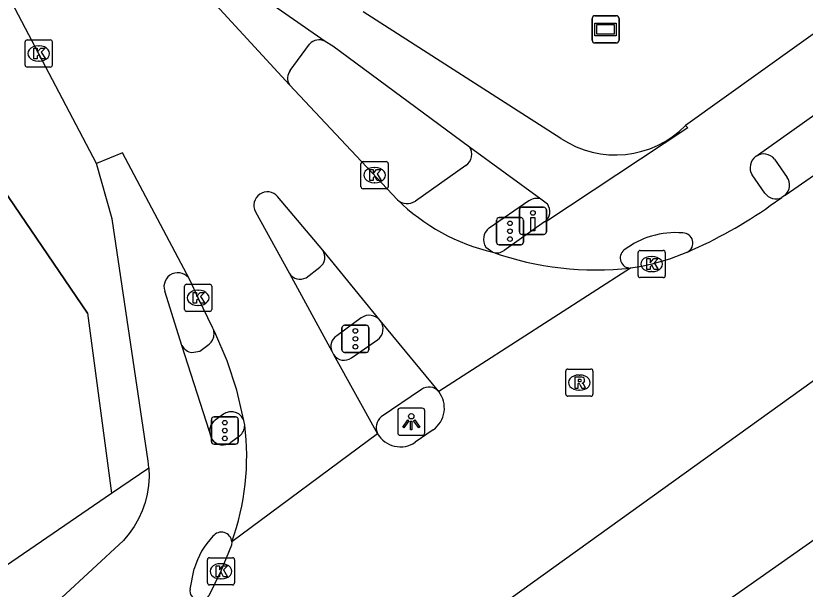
# Model space of a CAD drawing. Extents: x 157466 to 158888, y 383063 to 384677.
# Drawn here: x 158325.5 to 158354.57, y 383478.75 to 383499.85 of the extents above; entities that cross this region are included whole.
import ezdxf

# ---------------------------------------------------------------- set-up
doc = ezdxf.new("R2010")
doc.units = 0
for name, color, linetype in [('IMGEO_Drukknoppaal', 7, 'Continuous'), ('IMGEO_Fietspad_gesloten', 7, 'Continuous'), ('IMGEO_Fietspad_open', 7, 'Continuous'), ('IMGEO_Kolk', 7, 'Continuous'), ('IMGEO_Lichtpunt', 7, 'Continuous'), ('IMGEO_Muur', 7, 'Continuous'), ('IMGEO_OVBaan_gesloten', 7, 'Continuous'), ('IMGEO_Reclamebord', 7, 'Continuous'), ('IMGEO_Rijbaan_lokaal_gesloten', 7, 'Continuous'), ('IMGEO_Rijbaan_regionaal_gesloten', 7, 'Continuous'), ('IMGEO_Rioolput', 7, 'Continuous'), ('IMGEO_Verkeerseiland_gesloten', 7, 'Continuous'), ('IMGEO_Verkeersregelinstallatiepaal', 7, 'Continuous'), ('IMGEO_Voetpad_open', 7, 'Continuous')]:
    doc.layers.add(name, color=color, linetype=linetype)

msp = doc.modelspace()

# ---------------------------------------------------------------- linework, layer by layer
at = {"layer": 'IMGEO_Drukknoppaal'}
for p, q in [((158344.049, 383491.905), (158344.049, 383492.705)), ((158344.049, 383492.705), (158344.049, 383491.905)), ((158344.149, 383492.805), (158344.939, 383492.805)), ((158344.939, 383492.805), (158344.149, 383492.805)), ((158345.039, 383492.705), (158345.039, 383491.905)), ((158345.039, 383491.905), (158345.039, 383492.705)), ((158344.939, 383491.805), (158344.149, 383491.805)), ((158344.149, 383491.805), (158344.939, 383491.805))]:
    msp.add_line(p, q, dxfattribs=at)
msp.add_lwpolyline([(158344.619, 383492.43), (158344.619, 383491.93), (158344.469, 383491.93), (158344.469, 383492.43), (158344.619, 383492.43)], dxfattribs=at)
msp.add_circle((158344.544, 383492.595), 0.085, dxfattribs=at)
for centre, start, end in [((158344.149, 383492.705), 90, 180), ((158344.149, 383492.705), 90, 180), ((158344.939, 383492.705), 0, 90), ((158344.939, 383492.705), 360, 90), ((158344.149, 383491.905), 180, 270), ((158344.149, 383491.905), 180, 270), ((158344.939, 383491.905), 270, 0), ((158344.939, 383491.905), 270, 0)]:
    msp.add_arc(centre, 0.1, start, end, dxfattribs=at)
at = {"layer": 'IMGEO_Fietspad_gesloten'}
for points in [[(158332.515, 383501.969), (158336.889, 383498.912)], [(158345.577, 383495.335), (158338.29, 383500)], [(158355.604, 383499.697), (158350.163, 383495.807)], [(158336.889, 383498.912), (158337.175, 383498.744), (158342.207, 383495.028)], [(158352.76, 383494.678), (158355.478, 383496.613)], [(158350.163, 383495.807), (158350.252, 383495.729), (158345.016, 383492.263), (158344.977, 383492.264)], [(158342.207, 383495.028), (158344.833, 383493.108)], [(158330.407, 383483.209), (158330.382, 383483.462), (158329.05, 383492.375), (158328.479, 383494.41)], [(158353.083, 383493.326), (158352.62, 383493.992)], [(158344.833, 383493.108), (158345.076, 383492.93)], [(158344.977, 383492.264), (158343.488, 383491.215)], [(158331.622, 383487.721), (158330.986, 383489.718)], [(158332.635, 383484.551), (158331.622, 383487.721)], [(158332.725, 383484.27), (158332.635, 383484.551)], [(158333.738, 383484.382), (158333.422, 383484.146)], [(158330.407, 383483.209), (158330.414, 383482.887), (158330.392, 383482.565), (158330.341, 383482.247), (158330.262, 383481.934), (158330.156, 383481.63), (158330.022, 383481.336), (158329.863, 383481.056), (158329.679, 383480.791), (158329.473, 383480.543), (158327.184, 383478.425), (158324.124, 383476.02), (158320.807, 383473.754), (158313.544, 383468.837), (158299.555, 383459.239), (158294.595, 383455.342), (158293.325, 383454.222), (158290.156, 383451.51), (158288.457, 383450.118), (158284.731, 383447.338), (158282.771, 383446.021)], [(158331.918, 383478.747), (158332.077, 383479.501)]]:
    msp.add_lwpolyline(points, dxfattribs=at)
for centre, radius, start, end in [((158347.582, 383498.366), 3.635, 236.5138, 315.2388), ((158353.047, 383494.262), 0.506, 124.6415, 212.2892), ((158353.495, 383493.618), 0.505, 215.3264, 294.9249), ((158344.682, 383492.648), 0.485, 307.5567, 35.5332), ((158349.792, 383488.764), 3.106, 85.0414, 127.6718), ((158350.065, 383491.487), 0.372, 297.0793, 90.6866), ((158343.211, 383491.594), 0.469, 252.34, 306.0965), ((158348.128, 383490.937), 0.37, 129.2518, 272.0133), ((158331.472, 383489.88), 0.513, 29.8223, 198.4334), ((158333.437, 383484.775), 0.495, 307.4084, 1.6212), ((158333.135, 383484.554), 0.499, 214.7453, 305.0794), ((158334.795, 383478.735), 2.824, 136.0199, 164.2634), ((158333.071, 383480.456), 0.39, 5.2421, 142.1302), ((158332.288, 383478.695), 0.374, 171.9854, 329.4641)]:
    msp.add_arc(centre, radius, start, end, dxfattribs=at)
at = {"layer": 'IMGEO_Fietspad_open'}
for points in [[(158337.864, 383487.261), (158338.826, 383487.92)], [(158340.44, 383486.094), (158338.955, 383485.095)]]:
    msp.add_lwpolyline(points, dxfattribs=at)
for centre, radius, start, end in [((158338.515, 383488.327), 0.513, 307.3844, 37.4054), ((158337.592, 383487.632), 0.46, 212.6583, 306.1969), ((158340.718, 383485.72), 0.466, 39.7048, 126.6877), ((158339.308, 383484.695), 0.534, 131.3688, 205.4871)]:
    msp.add_arc(centre, radius, start, end, dxfattribs=at)
at = {"layer": 'IMGEO_Kolk'}
for p, q in [((158325.922, 383498.961), (158326.774, 383498.961)), ((158325.847, 383498.035), (158325.847, 383498.887)), ((158326.335, 383498.741), (158326.36, 383498.741)), ((158326.848, 383498.887), (158326.848, 383498.035)), ((158326.358, 383498.181), (158326.333, 383498.181)), ((158326.774, 383497.961), (158325.922, 383497.961)), ((158338.214, 383493.561), (158338.214, 383494.413)), ((158338.289, 383494.487), (158339.141, 383494.487)), ((158339.215, 383494.413), (158339.215, 383493.561)), ((158338.702, 383494.267), (158338.727, 383494.267)), ((158338.725, 383493.707), (158338.7, 383493.707)), ((158339.141, 383493.487), (158338.289, 383493.487)), ((158348.418, 383490.287), (158348.418, 383491.139)), ((158348.493, 383491.213), (158349.345, 383491.213)), ((158349.419, 383491.139), (158349.419, 383490.287)), ((158348.906, 383490.993), (158348.931, 383490.993)), ((158348.929, 383490.433), (158348.904, 383490.433)), ((158331.792, 383489.971), (158332.644, 383489.971)), ((158349.345, 383490.213), (158348.493, 383490.213)), ((158331.717, 383489.045), (158331.717, 383489.897)), ((158332.205, 383489.751), (158332.23, 383489.751)), ((158332.718, 383489.897), (158332.718, 383489.045)), ((158332.228, 383489.191), (158332.203, 383489.191)), ((158332.644, 383488.971), (158331.792, 383488.971)), ((158332.558, 383478.981), (158332.558, 383479.833)), ((158332.633, 383479.907), (158333.485, 383479.907)), ((158333.559, 383479.833), (158333.559, 383478.981)), ((158333.046, 383479.687), (158333.071, 383479.687)), ((158333.485, 383478.907), (158332.633, 383478.907)), ((158333.069, 383479.127), (158333.044, 383479.127))]:
    msp.add_line(p, q, dxfattribs=at)
for points in [[(158325.922, 383498.961), (158326.774, 383498.961)], [(158325.847, 383498.035), (158325.847, 383498.887)], [(158326.168, 383498.661), (158326.291, 383498.661), (158326.291, 383498.51), (158326.421, 383498.661), (158326.585, 383498.661), (158326.439, 383498.51), (158326.592, 383498.261), (158326.44, 383498.261), (158326.355, 383498.425), (158326.291, 383498.358), (158326.291, 383498.261), (158326.168, 383498.261), (158326.168, 383498.661)], [(158326.848, 383498.887), (158326.848, 383498.035)], [(158326.774, 383497.961), (158325.922, 383497.961)], [(158338.214, 383493.561), (158338.214, 383494.413)], [(158338.289, 383494.487), (158339.141, 383494.487)], [(158339.215, 383494.413), (158339.215, 383493.561)], [(158338.535, 383494.187), (158338.658, 383494.187), (158338.658, 383494.036), (158338.788, 383494.187), (158338.952, 383494.187), (158338.806, 383494.036), (158338.959, 383493.787), (158338.807, 383493.787), (158338.722, 383493.951), (158338.658, 383493.884), (158338.658, 383493.787), (158338.535, 383493.787), (158338.535, 383494.187)], [(158339.141, 383493.487), (158338.289, 383493.487)], [(158348.418, 383490.287), (158348.418, 383491.139)], [(158348.493, 383491.213), (158349.345, 383491.213)], [(158349.419, 383491.139), (158349.419, 383490.287)], [(158348.739, 383490.913), (158348.862, 383490.913), (158348.862, 383490.762), (158348.992, 383490.913), (158349.156, 383490.913), (158349.01, 383490.762), (158349.163, 383490.513), (158349.011, 383490.513), (158348.926, 383490.677), (158348.862, 383490.61), (158348.862, 383490.513), (158348.739, 383490.513), (158348.739, 383490.913)], [(158331.792, 383489.971), (158332.644, 383489.971)], [(158349.345, 383490.213), (158348.493, 383490.213)], [(158331.717, 383489.045), (158331.717, 383489.897)], [(158332.038, 383489.671), (158332.161, 383489.671), (158332.161, 383489.52), (158332.291, 383489.671), (158332.455, 383489.671), (158332.309, 383489.52), (158332.462, 383489.271), (158332.31, 383489.271), (158332.225, 383489.435), (158332.161, 383489.368), (158332.161, 383489.271), (158332.038, 383489.271), (158332.038, 383489.671)], [(158332.718, 383489.897), (158332.718, 383489.045)], [(158332.644, 383488.971), (158331.792, 383488.971)], [(158332.558, 383478.981), (158332.558, 383479.833)], [(158332.633, 383479.907), (158333.485, 383479.907)], [(158333.559, 383479.833), (158333.559, 383478.981)], [(158332.879, 383479.607), (158333.002, 383479.607), (158333.002, 383479.456), (158333.132, 383479.607), (158333.296, 383479.607), (158333.15, 383479.456), (158333.303, 383479.207), (158333.151, 383479.207), (158333.066, 383479.371), (158333.002, 383479.304), (158333.002, 383479.207), (158332.879, 383479.207), (158332.879, 383479.607)], [(158333.485, 383478.907), (158332.633, 383478.907)]]:
    msp.add_lwpolyline(points, dxfattribs=at)
for centre, start, end in [((158325.924, 383498.885), 91.552, 178.448), ((158325.924, 383498.885), 91.552, 178.448), ((158326.772, 383498.885), 1.552, 88.448), ((158326.772, 383498.885), 1.552, 88.448), ((158325.924, 383498.037), 181.552, 268.448), ((158325.924, 383498.037), 181.552, 268.448), ((158326.772, 383498.037), 271.552, 358.448), ((158326.772, 383498.037), 271.552, 358.448), ((158338.291, 383494.411), 91.552, 178.448), ((158338.291, 383494.411), 91.552, 178.448), ((158339.139, 383494.411), 1.552, 88.448), ((158339.139, 383494.411), 1.552, 88.448), ((158338.291, 383493.563), 181.552, 268.448), ((158338.291, 383493.563), 181.552, 268.448), ((158339.139, 383493.563), 271.552, 358.448), ((158339.139, 383493.563), 271.552, 358.448), ((158348.495, 383491.137), 91.552, 178.448), ((158348.495, 383491.137), 91.552, 178.448), ((158349.343, 383491.137), 1.552, 88.448), ((158349.343, 383491.137), 1.552, 88.448), ((158348.495, 383490.289), 181.552, 268.448), ((158348.495, 383490.289), 181.552, 268.448), ((158349.343, 383490.289), 271.552, 358.448), ((158349.343, 383490.289), 271.552, 358.448), ((158331.794, 383489.895), 91.552, 178.448), ((158331.794, 383489.895), 91.552, 178.448), ((158332.642, 383489.895), 1.552, 88.448), ((158332.642, 383489.895), 1.552, 88.448), ((158331.794, 383489.047), 181.552, 268.448), ((158331.794, 383489.047), 181.552, 268.448), ((158332.642, 383489.047), 271.552, 358.448), ((158332.642, 383489.047), 271.552, 358.448), ((158332.635, 383479.831), 91.552, 178.448), ((158332.635, 383479.831), 91.552, 178.448), ((158333.483, 383479.831), 1.552, 88.448), ((158333.483, 383479.831), 1.552, 88.448), ((158332.635, 383478.983), 181.552, 268.448), ((158332.635, 383478.983), 181.552, 268.448), ((158333.483, 383478.983), 271.552, 358.448), ((158333.483, 383478.983), 271.552, 358.448)]:
    msp.add_arc(centre, 0.0765, start, end, dxfattribs=at)
for centre, major_axis, ratio, start_param, end_param in [((158326.334, 383498.461), (-0.387, 0.002), 0.722429, 4.712389, 7.853982), ((158326.359, 383498.461), (-0.39, 0.002), 0.717154, 1.570796, 4.712389), ((158338.701, 383493.987), (-0.387, 0.002), 0.722429, 4.712389, 7.853982), ((158338.726, 383493.987), (-0.39, 0.002), 0.717154, 1.570796, 4.712389), ((158348.905, 383490.713), (-0.387, 0.002), 0.722429, 4.712389, 7.853982), ((158348.93, 383490.713), (-0.39, 0.002), 0.717154, 1.570796, 4.712389), ((158332.204, 383489.471), (-0.387, 0.002), 0.722429, 4.712389, 7.853982), ((158332.229, 383489.471), (-0.39, 0.002), 0.717154, 1.570796, 4.712389), ((158333.045, 383479.407), (-0.387, 0.002), 0.722429, 4.712389, 7.853982), ((158333.07, 383479.407), (-0.39, 0.002), 0.717154, 1.570796, 4.712389)]:
    msp.add_ellipse(centre, major_axis=major_axis, ratio=ratio, start_param=start_param, end_param=end_param, dxfattribs=at)
at = {"layer": 'IMGEO_Lichtpunt'}
for p, q in [((158339.567, 383485.313), (158339.567, 383484.506)), ((158339.567, 383485.313), (158339.567, 383484.506)), ((158340.469, 383485.408), (158339.661, 383485.408)), ((158340.469, 383485.408), (158339.661, 383485.408)), ((158340.563, 383484.506), (158340.563, 383485.313)), ((158340.563, 383484.506), (158340.563, 383485.313)), ((158339.661, 383484.412), (158340.469, 383484.412)), ((158339.661, 383484.412), (158340.469, 383484.412))]:
    msp.add_line(p, q, dxfattribs=at)
for points in [[(158339.941, 383484.977), (158339.98, 383484.949), (158339.792, 383484.687), (158339.754, 383484.714), (158339.941, 383484.977)], [(158340.043, 383484.929), (158340.09, 383484.929), (158340.09, 383484.607), (158340.043, 383484.607), (158340.043, 383484.929)], [(158340.153, 383484.949), (158340.191, 383484.976), (158340.378, 383484.714), (158340.339, 383484.686), (158340.153, 383484.949)]]:
    msp.add_lwpolyline(points, dxfattribs=at)
msp.add_circle((158340.066, 383485.111), 0.0994, dxfattribs=at)
for centre, start, end in [((158339.661, 383485.313), 90, 180), ((158339.661, 383485.313), 90, 180), ((158340.469, 383485.313), 0, 90), ((158340.469, 383485.313), 0, 90), ((158339.661, 383484.506), 180, 270), ((158339.661, 383484.506), 180, 270), ((158340.469, 383484.506), 270, 0), ((158340.469, 383484.506), 270, 360)]:
    msp.add_arc(centre, 0.0946, start, end, dxfattribs=at)
at = {"layer": 'IMGEO_Muur'}
msp.add_lwpolyline([(158328.14, 383488.9), (158315.267, 383507.828)], dxfattribs=at)
at = {"layer": 'IMGEO_OVBaan_gesloten'}
msp.add_lwpolyline([(158355.286, 383481.096), (158355.398, 383480.91), (158340.152, 383470.202), (158339.508, 383469.75), (158339.373, 383469.927)], dxfattribs=at)
at = {"layer": 'IMGEO_Reclamebord'}
for p, q in [((158346.826, 383499.85), (158347.616, 383499.85)), ((158347.616, 383499.85), (158346.826, 383499.85)), ((158346.726, 383498.95), (158346.726, 383499.75)), ((158346.726, 383499.75), (158346.726, 383498.95)), ((158347.716, 383499.75), (158347.716, 383498.95)), ((158347.716, 383498.95), (158347.716, 383499.75)), ((158347.616, 383498.85), (158346.826, 383498.85)), ((158346.826, 383498.85), (158347.616, 383498.85))]:
    msp.add_line(p, q, dxfattribs=at)
for points in [[(158346.827, 383499.582), (158347.615, 383499.582), (158347.615, 383499.118), (158346.827, 383499.118), (158346.827, 383499.582)], [(158346.892, 383499.517), (158346.892, 383499.183), (158347.55, 383499.183), (158347.55, 383499.517), (158346.892, 383499.517)]]:
    msp.add_lwpolyline(points, dxfattribs=at)
for centre, start, end in [((158346.826, 383499.75), 90, 180), ((158346.826, 383499.75), 90, 180), ((158347.616, 383499.75), 0, 90), ((158347.616, 383499.75), 360, 90), ((158346.826, 383498.95), 180, 270), ((158346.826, 383498.95), 180, 270), ((158347.616, 383498.95), 270, 0), ((158347.616, 383498.95), 270, 0)]:
    msp.add_arc(centre, 0.1, start, end, dxfattribs=at)
at = {"layer": 'IMGEO_Rijbaan_lokaal_gesloten'}
for points in [[(158328.479, 383494.41), (158324.601, 383501.77)], [(158331.999, 383501.22), (158332.02, 383501.191), (158335.584, 383497.313)], [(158335.584, 383497.313), (158339.553, 383493.08)], [(158331.917, 383490.135), (158329.43, 383494.808), (158328.479, 383494.41)], [(158336.803, 383491.224), (158335.144, 383493.199)], [(158334.326, 383492.638), (158335.581, 383490.365)], [(158338.922, 383488.639), (158336.803, 383491.224)], [(158335.581, 383490.365), (158337.137, 383487.506)], [(158332.764, 383488.348), (158332.219, 383489.472), (158331.917, 383490.135)], [(158341.077, 383486.018), (158338.922, 383488.639)], [(158333.902, 383484.955), (158333.644, 383486.069), (158333.287, 383487.156), (158332.834, 383488.206), (158332.764, 383488.348)], [(158337.137, 383487.506), (158337.205, 383487.384)], [(158337.205, 383487.384), (158338.826, 383484.465)], [(158333.932, 383484.789), (158333.902, 383484.955)]]:
    msp.add_lwpolyline(points, dxfattribs=at)
for centre, radius, start, end in [((158334.768, 383492.87), 0.499, 41.2062, 207.6799), ((158344.808, 383498.475), 7.531, 225.7507, 256.6477), ((158346.874, 383501.956), 11.459, 250.6061, 276.3467), ((158324.699, 383483.629), 9.306, 340.3011, 7.1619)]:
    msp.add_arc(centre, radius, start, end, dxfattribs=at)
at = {"layer": 'IMGEO_Rijbaan_regionaal_gesloten'}
for points in [[(158353.839, 383493.252), (158356.154, 383494.854)], [(158353.284, 383492.863), (158353.708, 383493.16)], [(158353.839, 383493.252), (158353.708, 383493.16)], [(158350.235, 383491.155), (158349.571, 383490.888), (158348.919, 383490.712), (158348.554, 383490.629), (158348.141, 383490.567)], [(158348.141, 383490.567), (158341.077, 383486.018)], [(158332.678, 383470.364), (158337.57, 383473.945), (158341.782, 383477.024), (158359.626, 383489.838)], [(158338.826, 383484.465), (158333.46, 383480.492)], [(158340.873, 383484.611), (158340.212, 383484.154)], [(158333.46, 383480.492), (158333.45, 383480.362), (158333.056, 383479.406), (158332.61, 383478.505)]]:
    msp.add_lwpolyline(points, dxfattribs=at)
for centre, radius, start, end in [((158343.427, 383506.884), 17.139, 293.4052, 305.1085), ((158340.294, 383485.413), 0.99, 305.8298, 37.6706), ((158339.665, 383484.959), 0.973, 210.4806, 304.2256)]:
    msp.add_arc(centre, radius, start, end, dxfattribs=at)
at = {"layer": 'IMGEO_Rioolput'}
for p, q in [((158345.755, 383485.924), (158345.755, 383486.776)), ((158345.83, 383486.85), (158346.682, 383486.85)), ((158346.756, 383486.776), (158346.756, 383485.924)), ((158346.243, 383486.63), (158346.268, 383486.63)), ((158346.266, 383486.07), (158346.241, 383486.07)), ((158346.682, 383485.85), (158345.83, 383485.85))]:
    msp.add_line(p, q, dxfattribs=at)
for points in [[(158345.755, 383485.924), (158345.755, 383486.776)], [(158345.83, 383486.85), (158346.682, 383486.85)], [(158346.756, 383486.776), (158346.756, 383485.924)], [(158346.344, 383486.548), (158346.092, 383486.55), (158346.092, 383486.15)], [(158346.27, 383486.469), (158346.216, 383486.469), (158346.216, 383486.388)], [(158346.092, 383486.15), (158346.216, 383486.15), (158346.216, 383486.312), (158346.227, 383486.312)], [(158346.216, 383486.388), (158346.268, 383486.388)], [(158346.274, 383486.283), (158346.345, 383486.15), (158346.485, 383486.15), (158346.42, 383486.276)], [(158346.682, 383485.85), (158345.83, 383485.85)]]:
    msp.add_lwpolyline(points, dxfattribs=at)
for centre, radius, start, end in [((158345.832, 383486.774), 0.0765, 91.552, 178.448), ((158345.832, 383486.774), 0.0765, 91.552, 178.448), ((158346.68, 383486.774), 0.0765, 1.552, 88.448), ((158346.68, 383486.774), 0.0765, 1.552, 88.448), ((158346.276, 383486.373), 0.0964, 77.0061, 93.1865), ((158346.29, 383486.43), 0.0378, 276.6634, 79.6772), ((158346.343, 383486.438), 0.109, 350.3612, 89.416), ((158346.226, 383486.259), 0.0533, 26.0293, 88.6989), ((158346.252, 383486.577), 0.19, 274.7715, 282.9687), ((158346.341, 383486.438), 0.112, 277.5842, 350.9817), ((158346.325, 383486.223), 0.108, 29.5134, 73.7905), ((158345.832, 383485.926), 0.0765, 181.552, 268.448), ((158345.832, 383485.926), 0.0765, 181.552, 268.448), ((158346.68, 383485.926), 0.0765, 271.552, 358.448), ((158346.68, 383485.926), 0.0765, 271.552, 358.448)]:
    msp.add_arc(centre, radius, start, end, dxfattribs=at)
for centre, major_axis, ratio, start_param, end_param in [((158346.242, 383486.35), (-0.387, 0.002), 0.722429, 4.712389, 7.853982), ((158346.267, 383486.35), (-0.39, 0.002), 0.717154, 1.570796, 4.712389)]:
    msp.add_ellipse(centre, major_axis=major_axis, ratio=ratio, start_param=start_param, end_param=end_param, dxfattribs=at)
at = {"layer": 'IMGEO_Verkeerseiland_gesloten'}
msp.add_lwpolyline([(158335.61, 383497.835), (158336.318, 383498.806)], dxfattribs=at)
for centre, radius, start, end in [((158336.67, 383498.499), 0.467, 62.1078, 138.9254), ((158335.947, 383497.557), 0.437, 140.411, 213.8861)]:
    msp.add_arc(centre, radius, start, end, dxfattribs=at)
at = {"layer": 'IMGEO_Verkeersregelinstallatiepaal'}
for p, q in [((158343.205, 383491.521), (158343.205, 383492.321)), ((158343.205, 383492.321), (158343.205, 383491.521)), ((158343.305, 383492.421), (158344.095, 383492.421)), ((158344.095, 383492.421), (158343.305, 383492.421)), ((158344.195, 383492.321), (158344.195, 383491.521)), ((158344.195, 383491.521), (158344.195, 383492.321)), ((158344.095, 383491.421), (158343.305, 383491.421)), ((158343.305, 383491.421), (158344.095, 383491.421)), ((158337.512, 383487.561), (158337.512, 383488.361)), ((158337.512, 383488.361), (158337.512, 383487.561)), ((158337.612, 383488.461), (158338.402, 383488.461)), ((158338.402, 383488.461), (158337.612, 383488.461)), ((158338.502, 383488.361), (158338.502, 383487.561)), ((158338.502, 383487.561), (158338.502, 383488.361)), ((158338.402, 383487.461), (158337.612, 383487.461)), ((158337.612, 383487.461), (158338.402, 383487.461)), ((158332.805, 383485.085), (158333.595, 383485.085)), ((158333.595, 383485.085), (158332.805, 383485.085)), ((158332.705, 383484.185), (158332.705, 383484.985)), ((158332.705, 383484.985), (158332.705, 383484.185)), ((158333.695, 383484.985), (158333.695, 383484.185)), ((158333.695, 383484.185), (158333.695, 383484.985)), ((158333.595, 383484.085), (158332.805, 383484.085)), ((158332.805, 383484.085), (158333.595, 383484.085))]:
    msp.add_line(p, q, dxfattribs=at)
for centre in [(158343.7, 383492.211), (158343.7, 383491.921), (158343.7, 383491.631), (158338.007, 383488.251), (158338.007, 383487.961), (158338.007, 383487.671), (158333.2, 383484.875), (158333.2, 383484.585), (158333.2, 383484.295)]:
    msp.add_circle(centre, 0.085, dxfattribs=at)
for centre, start, end in [((158343.305, 383492.321), 90, 180), ((158343.305, 383492.321), 90, 180), ((158344.095, 383492.321), 0, 90), ((158344.095, 383492.321), 360, 90), ((158343.305, 383491.521), 180, 270), ((158343.305, 383491.521), 180, 270), ((158344.095, 383491.521), 270, 0), ((158344.095, 383491.521), 270, 0), ((158337.612, 383488.361), 90, 180), ((158337.612, 383488.361), 90, 180), ((158338.402, 383488.361), 0, 90), ((158338.402, 383488.361), 360, 90), ((158337.612, 383487.561), 180, 270), ((158337.612, 383487.561), 180, 270), ((158338.402, 383487.561), 270, 0), ((158338.402, 383487.561), 270, 0), ((158332.805, 383484.985), 90, 180), ((158332.805, 383484.985), 90, 180), ((158333.595, 383484.985), 0, 90), ((158333.595, 383484.985), 360, 90), ((158332.805, 383484.185), 180, 270), ((158332.805, 383484.185), 180, 270), ((158333.595, 383484.185), 270, 0), ((158333.595, 383484.185), 270, 0)]:
    msp.add_arc(centre, 0.1, start, end, dxfattribs=at)
at = {"layer": 'IMGEO_Voetpad_open'}
for points in [[(158313.131, 383511.049), (158315.267, 383507.828), (158328.14, 383488.9), (158329.023, 383482.285)], [(158342.076, 383494.34), (158340.216, 383493.031)], [(158353.442, 383494.577), (158353.911, 383493.904)], [(158344.397, 383493.038), (158342.928, 383492.04)], [(158342.809, 383491.332), (158343.069, 383491.147)], [(158336.194, 383490.212), (158336.694, 383490.595)], [(158338.226, 383488.737), (158337.321, 383488.074)], [(158331.985, 383487.457), (158332.132, 383487.481), (158332.284, 383487.507), (158332.629, 383487.77), (158332.662, 383487.801), (158332.692, 383487.835), (158332.718, 383487.872), (158332.742, 383487.911), (158332.762, 383487.951), (158332.778, 383487.994), (158332.79, 383488.037), (158332.798, 383488.082), (158332.803, 383488.127), (158332.803, 383488.172), (158332.799, 383488.218), (158332.791, 383488.262), (158332.779, 383488.306), (158332.764, 383488.348)], [(158333.902, 383484.955), (158333.884, 383484.996), (158333.863, 383485.035), (158333.839, 383485.072), (158333.811, 383485.107), (158333.78, 383485.139), (158333.747, 383485.168), (158333.711, 383485.195), (158333.673, 383485.217), (158333.633, 383485.237), (158333.591, 383485.253), (158333.548, 383485.264), (158333.504, 383485.273), (158333.46, 383485.277), (158333.416, 383485.277), (158333.371, 383485.273), (158333.327, 383485.265), (158333.284, 383485.253), (158333.243, 383485.238), (158333.203, 383485.219), (158333.164, 383485.196), (158333.145, 383485.183), (158332.844, 383484.962), (158332.809, 383484.935), (158332.776, 383484.904), (158332.747, 383484.871), (158332.72, 383484.835), (158332.697, 383484.797), (158332.677, 383484.757), (158332.661, 383484.716), (158332.649, 383484.673), (158332.64, 383484.629), (158332.636, 383484.585), (158332.635, 383484.551)], [(158329.023, 383482.285), (158330.407, 383483.209)], [(158282.772, 383450.584), (158305.974, 383466.499), (158329.023, 383482.285)]]:
    msp.add_lwpolyline(points, dxfattribs=at)
for centre, radius, start, end in [((158341.814, 383494.746), 0.483, 302.8066, 35.6324), ((158353.046, 383494.255), 0.51, 39.0915, 124.0607), ((158353.484, 383493.621), 0.512, 313.9026, 33.4941), ((158344.683, 383492.65), 0.482, 71.8313, 126.4108), ((158339.915, 383493.469), 0.531, 227.0493, 304.497), ((158343.256, 383491.621), 0.532, 128.0099, 212.908), ((158336.428, 383490.965), 0.456, 305.7082, 34.6294), ((158335.97, 383490.618), 0.464, 213.029, 298.9425), ((158338.52, 383488.303), 0.524, 39.8608, 124.1096), ((158337.552, 383487.685), 0.452, 120.7267, 203.3745), ((158332.058, 383487.939), 0.488, 206.5768, 261.3685)]:
    msp.add_arc(centre, radius, start, end, dxfattribs=at)

doc.saveas('drawing.dxf')
